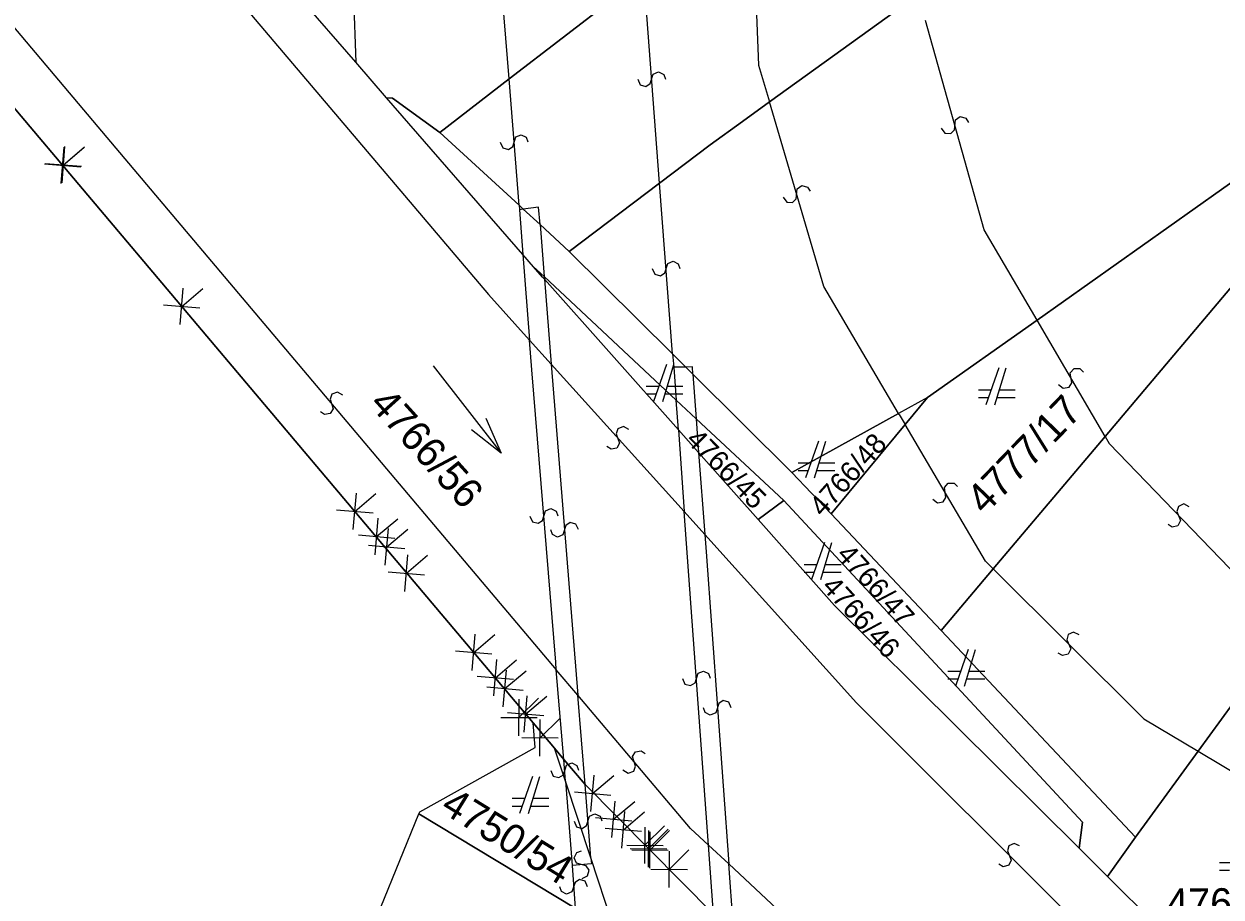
# Model space of a CAD drawing. Extents: x -266179 to -264727, y -1243225 to -1241702.
# Drawn here: x -264942.1 to -264877.2, y -1242452.4 to -1242405.1 of the extents above; entities that cross this region are included whole.
import ezdxf

# ---------------------------------------------------------------- set-up
doc = ezdxf.new("R2010")
doc.units = 0
for name, color, linetype in [('Vrstva 1', 7, 'Continuous'), ('Vrstva 2', 7, 'Continuous'), ('Vrstva 21', 7, 'Continuous')]:
    doc.layers.add(name, color=color, linetype=linetype)

msp = doc.modelspace()

# ---------------------------------------------------------------- linework, layer by layer
at = {"layer": 'Vrstva 1'}
for p, q in [((-264924.13, -1242407.19), (-264932.58, -1242397.47)), ((-264924.43, -1242398.84), (-264924.13, -1242407.19)), ((-264915.82, -1242408.09), (-264908.52, -1242402.47)), ((-264908.52, -1242402.47), (-264915.82, -1242408.09)), ((-264893.32, -1242403.29), (-264901.7, -1242409.34)), ((-264901.7, -1242409.34), (-264893.32, -1242403.29)), ((-264887.19, -1242421.16), (-264864.78, -1242405.3)), ((-264864.78, -1242405.3), (-264887.19, -1242421.16)), ((-264883.5, -1242427.47), (-264864.78, -1242405.3)), ((-264864.78, -1242405.3), (-264883.5, -1242427.47)), ((-264922.46, -1242409.11), (-264924.13, -1242407.19)), ((-264919.58, -1242410.99), (-264915.82, -1242408.09)), ((-264915.82, -1242408.09), (-264919.58, -1242410.99)), ((-264943.25, -1242408.96), (-264914.51, -1242443)), ((-264922.14, -1242409.13), (-264922.46, -1242409.11)), ((-264915.07, -1242417.61), (-264922.46, -1242409.11)), ((-264922.46, -1242409.11), (-264922.14, -1242409.13)), ((-264919.58, -1242410.99), (-264922.14, -1242409.13)), ((-264922.14, -1242409.13), (-264919.58, -1242410.99)), ((-264901.7, -1242409.34), (-264903.17, -1242410.4)), ((-264903.17, -1242410.4), (-264901.7, -1242409.34)), ((-264903.17, -1242410.4), (-264904.92, -1242411.67)), ((-264904.92, -1242411.67), (-264903.17, -1242410.4)), ((-264915.28, -1242414.94), (-264919.58, -1242410.99)), ((-264919.58, -1242410.99), (-264915.28, -1242414.94)), ((-264904.92, -1242411.67), (-264907.66, -1242413.74)), ((-264907.66, -1242413.74), (-264904.92, -1242411.67)), ((-264907.66, -1242413.74), (-264912.56, -1242417.44)), ((-264912.56, -1242417.44), (-264907.66, -1242413.74)), ((-264915.05, -1242415.15), (-264915.28, -1242414.94)), ((-264915.28, -1242414.94), (-264915.05, -1242415.15)), ((-264914.14, -1242415.99), (-264915.05, -1242415.15)), ((-264915.05, -1242415.15), (-264914.14, -1242415.99)), ((-264912.56, -1242417.44), (-264914.14, -1242415.99)), ((-264914.14, -1242415.99), (-264912.56, -1242417.44)), ((-264914.49, -1242418.27), (-264915.07, -1242417.61)), ((-264906.95, -1242423), (-264912.56, -1242417.44)), ((-264912.56, -1242417.44), (-264906.95, -1242423)), ((-264913.91, -1242418.81), (-264914.49, -1242418.27)), ((-264914, -1242418.84), (-264914.49, -1242418.27)), ((-264914.49, -1242418.27), (-264913.91, -1242418.81)), ((-264913.9, -1242418.95), (-264914, -1242418.84)), ((-264906.76, -1242425.5), (-264913.91, -1242418.81)), ((-264913.91, -1242418.81), (-264906.76, -1242425.5)), ((-264906.64, -1242427.11), (-264913.9, -1242418.95)), ((-264893.13, -1242425.36), (-264887.19, -1242421.16)), ((-264887.19, -1242421.16), (-264893.13, -1242425.36)), ((-264906.24, -1242423.71), (-264906.95, -1242423)), ((-264906.95, -1242423), (-264906.24, -1242423.71)), ((-264919.938, -1242423.647), (-264916.242, -1242428.373)), ((-264907.29, -1242423.57), (-264907.99, -1242425.57)), ((-264907.49, -1242425.57), (-264906.89, -1242423.57)), ((-264905.85, -1242424.09), (-264906.24, -1242423.71)), ((-264906.24, -1242423.71), (-264905.85, -1242424.09)), ((-264889.27, -1242423.76), (-264889.97, -1242425.76)), ((-264889.47, -1242425.76), (-264888.87, -1242423.76)), ((-264900.48, -1242429.42), (-264905.85, -1242424.09)), ((-264905.85, -1242424.09), (-264900.48, -1242429.42)), ((-264907.71, -1242424.77), (-264908.39, -1242424.77)), ((-264906.39, -1242424.77), (-264907.25, -1242424.77)), ((-264889.69, -1242424.96), (-264890.37, -1242424.96)), ((-264888.37, -1242424.96), (-264889.23, -1242424.96)), ((-264908.39, -1242425.17), (-264907.85, -1242425.17)), ((-264907.37, -1242425.17), (-264906.39, -1242425.17)), ((-264905.67, -1242426.52), (-264906.76, -1242425.5)), ((-264906.76, -1242425.5), (-264905.67, -1242426.52)), ((-264893.13, -1242425.36), (-264894.7, -1242426.23)), ((-264894.35, -1242426.83), (-264893.13, -1242425.36)), ((-264893.13, -1242425.36), (-264894.35, -1242426.83)), ((-264890.37, -1242425.36), (-264889.83, -1242425.36)), ((-264889.35, -1242425.36), (-264888.37, -1242425.36)), ((-264894.7, -1242426.23), (-264900.48, -1242429.42)), ((-264900.48, -1242429.42), (-264894.7, -1242426.23)), ((-264900.93, -1242430.95), (-264905.67, -1242426.52)), ((-264905.67, -1242426.52), (-264900.93, -1242430.95)), ((-264898.35, -1242431.67), (-264894.35, -1242426.83)), ((-264894.35, -1242426.83), (-264898.35, -1242431.67)), ((-264905.54, -1242428.35), (-264906.64, -1242427.11)), ((-264899.05, -1242427.72), (-264899.75, -1242429.72)), ((-264899.25, -1242429.72), (-264898.65, -1242427.72)), ((-264889.56, -1242434.65), (-264883.5, -1242427.47)), ((-264883.5, -1242427.47), (-264889.56, -1242434.65)), ((-264902.31, -1242431.98), (-264905.54, -1242428.35)), ((-264899.47, -1242428.92), (-264900.15, -1242428.92)), ((-264898.15, -1242428.92), (-264899.01, -1242428.92)), ((-264898.35, -1242431.67), (-264900.48, -1242429.42)), ((-264900.48, -1242429.42), (-264898.35, -1242431.67)), ((-264900.15, -1242429.32), (-264899.61, -1242429.32)), ((-264899.13, -1242429.32), (-264898.15, -1242429.32)), ((-264902.31, -1242431.98), (-264900.93, -1242430.95)), ((-264900.93, -1242430.95), (-264902.31, -1242431.98)), ((-264884.72, -1242448.39), (-264900.93, -1242430.95)), ((-264900.93, -1242430.95), (-264884.72, -1242448.39)), ((-264898.17, -1242436.63), (-264902.31, -1242431.98)), ((-264892.39, -1242438), (-264898.35, -1242431.67)), ((-264898.35, -1242431.67), (-264892.39, -1242438)), ((-264898.72, -1242433.23), (-264899.42, -1242435.23)), ((-264898.92, -1242435.23), (-264898.32, -1242433.23)), ((-264899.14, -1242434.43), (-264899.82, -1242434.43)), ((-264899.82, -1242434.83), (-264899.28, -1242434.83)), ((-264898.8, -1242434.83), (-264897.82, -1242434.83)), ((-264897.82, -1242434.43), (-264898.68, -1242434.43)), ((-264892.39, -1242438), (-264889.56, -1242434.65)), ((-264889.56, -1242434.65), (-264892.39, -1242438)), ((-264884.9, -1242449.8), (-264898.17, -1242436.63)), ((-264881.85, -1242449.19), (-264892.39, -1242438)), ((-264892.39, -1242438), (-264881.85, -1242449.19)), ((-264890.92, -1242439.02), (-264891.62, -1242441.02)), ((-264891.12, -1242441.02), (-264890.52, -1242439.02)), ((-264891.34, -1242440.22), (-264892.02, -1242440.22)), ((-264892.02, -1242440.62), (-264891.48, -1242440.62)), ((-264891, -1242440.62), (-264890.02, -1242440.62)), ((-264890.02, -1242440.22), (-264890.88, -1242440.22)), ((-264876.55, -1242441.94), (-264878.45, -1242444.54)), ((-264878.45, -1242444.54), (-264876.55, -1242441.94)), ((-264914.51, -1242443), (-264913.35, -1242444.38)), ((-264914.41, -1242444.33), (-264914.51, -1242443)), ((-264920.67, -1242447.82), (-264914.41, -1242444.33)), ((-264912.76, -1242446.17), (-264913.35, -1242444.38)), ((-264913.35, -1242444.38), (-264912.85, -1242444.98)), ((-264878.45, -1242444.54), (-264881.85, -1242449.19)), ((-264881.85, -1242449.19), (-264878.45, -1242444.54)), ((-264912.85, -1242444.98), (-264911.7, -1242446.34)), ((-264914.56, -1242445.91), (-264915.26, -1242447.91)), ((-264914.76, -1242447.91), (-264914.16, -1242445.91)), ((-264911.39, -1242450.32), (-264912.76, -1242446.17)), ((-264911.7, -1242446.34), (-264904.74, -1242453.38)), ((-264914.98, -1242447.11), (-264915.66, -1242447.11)), ((-264913.66, -1242447.11), (-264914.52, -1242447.11)), ((-264920.72, -1242447.94), (-264920.67, -1242447.82)), ((-264915.66, -1242447.51), (-264915.12, -1242447.51)), ((-264914.64, -1242447.51), (-264913.66, -1242447.51)), ((-264922.78, -1242452.99), (-264920.72, -1242447.94)), ((-264912.24, -1242453.04), (-264920.72, -1242447.94)), ((-264920.72, -1242447.94), (-264912.24, -1242453.04)), ((-264884.9, -1242449.8), (-264884.72, -1242448.39)), ((-264884.72, -1242448.39), (-264884.9, -1242449.8)), ((-264883.36, -1242451.33), (-264884.9, -1242449.8)), ((-264883.36, -1242451.33), (-264881.85, -1242449.19)), ((-264881.85, -1242449.19), (-264883.36, -1242451.33)), ((-264910.05, -1242454.36), (-264911.39, -1242450.32)), ((-264876.62, -1242450.58), (-264877.3, -1242450.58)), ((-264877.3, -1242450.98), (-264876.76, -1242450.98)), ((-264880.33, -1242454.34), (-264883.36, -1242451.33))]:
    msp.add_line(p, q, dxfattribs=at)
msp.add_lwpolyline([(-264917.08, -1242426.49), (-264916.242, -1242428.373), (-264917.868, -1242427.106)], dxfattribs=at)
at = {"layer": 'Vrstva 2'}
for p, q in [((-264948.89, -1242382.11), (-264916.94, -1242419.78)), ((-264956.29, -1242389.17), (-264937.64, -1242411.26)), ((-264915.82, -1242408.09), (-264917.01, -1242393.04)), ((-264902.67, -1242397.96), (-264902.29, -1242407.35)), ((-264907.66, -1242413.74), (-264908.52, -1242402.47)), ((-264890.05, -1242416.28), (-264893.24, -1242404.92)), ((-264902.29, -1242407.35), (-264901.7, -1242409.34)), ((-264915.28, -1242414.94), (-264915.82, -1242408.09)), ((-264898.75, -1242419.35), (-264901.7, -1242409.34)), ((-264937.64, -1242411.26), (-264913.26, -1242440.12)), ((-264906.95, -1242423), (-264907.66, -1242413.74)), ((-264915.28, -1242414.94), (-264915.26, -1242415.18)), ((-264915.05, -1242415.15), (-264915.26, -1242415.18)), ((-264915.26, -1242415.18), (-264915.07, -1242417.61)), ((-264914.22, -1242415.05), (-264915.05, -1242415.15)), ((-264914.14, -1242415.99), (-264914.22, -1242415.05)), ((-264914.14, -1242415.99), (-264913.91, -1242418.81)), ((-264887.19, -1242421.16), (-264890.05, -1242416.28)), ((-264915.07, -1242417.61), (-264914.71, -1242422.26)), ((-264913.91, -1242418.81), (-264913.9, -1242418.95)), ((-264913.9, -1242418.95), (-264913.53, -1242423.56)), ((-264916.94, -1242419.78), (-264914.71, -1242422.26)), ((-264894.7, -1242426.23), (-264898.75, -1242419.35)), ((-264883.5, -1242427.47), (-264887.19, -1242421.16)), ((-264914.58, -1242423.86), (-264914.71, -1242422.26)), ((-264914.71, -1242422.26), (-264913.53, -1242423.56)), ((-264906.95, -1242423), (-264906.89, -1242423.72)), ((-264913.53, -1242423.56), (-264912.09, -1242441.5)), ((-264913.53, -1242423.56), (-264906.32, -1242431.55)), ((-264906.24, -1242423.71), (-264906.89, -1242423.72)), ((-264906.89, -1242423.72), (-264906.76, -1242425.5)), ((-264905.88, -1242423.7), (-264906.24, -1242423.71)), ((-264905.85, -1242424.09), (-264905.88, -1242423.7)), ((-264913.29, -1242439.71), (-264914.58, -1242423.86)), ((-264905.85, -1242424.09), (-264905.67, -1242426.52)), ((-264906.64, -1242427.11), (-264906.76, -1242425.5)), ((-264894.67, -1242426.28), (-264894.7, -1242426.23)), ((-264894.67, -1242426.28), (-264894.35, -1242426.83)), ((-264905.67, -1242426.52), (-264905.54, -1242428.35)), ((-264889.99, -1242434.23), (-264894.35, -1242426.83)), ((-264906.64, -1242427.11), (-264906.32, -1242431.55)), ((-264883.5, -1242427.47), (-264883.28, -1242427.85)), ((-264905.54, -1242428.35), (-264905.21, -1242432.79)), ((-264883.28, -1242427.85), (-264875.74, -1242435.68)), ((-264905.01, -1242449.63), (-264906.32, -1242431.55)), ((-264906.32, -1242431.55), (-264905.21, -1242432.79)), ((-264905.21, -1242432.79), (-264905.14, -1242433.72)), ((-264905.21, -1242432.79), (-264896.98, -1242441.91)), ((-264905.14, -1242433.72), (-264903.91, -1242450.65)), ((-264889.56, -1242434.65), (-264889.99, -1242434.23)), ((-264889.56, -1242434.65), (-264881.39, -1242442.79)), ((-264913.26, -1242440.12), (-264913.29, -1242439.71)), ((-264912.85, -1242444.98), (-264913.26, -1242440.12)), ((-264912.09, -1242441.5), (-264913.26, -1242440.12)), ((-264911.7, -1242446.34), (-264912.09, -1242441.5)), ((-264905.99, -1242448.72), (-264912.09, -1242441.5)), ((-264896.98, -1242441.91), (-264880.42, -1242458.43)), ((-264881.39, -1242442.79), (-264878.45, -1242444.54)), ((-264878.45, -1242444.54), (-264872.23, -1242448.24)), ((-264912.76, -1242446.17), (-264912.85, -1242444.98)), ((-264912.76, -1242446.17), (-264912.4, -1242450.74)), ((-264911.39, -1242450.32), (-264911.7, -1242446.34)), ((-264905.01, -1242449.63), (-264905.99, -1242448.72)), ((-264904.74, -1242453.38), (-264905.01, -1242449.63)), ((-264903.91, -1242450.65), (-264905.01, -1242449.63)), ((-264911.39, -1242450.32), (-264911.36, -1242450.64)), ((-264911.36, -1242450.64), (-264912.4, -1242450.74)), ((-264912.4, -1242450.74), (-264912.24, -1242453.04)), ((-264903.63, -1242454.51), (-264903.91, -1242450.65)), ((-264880.7, -1242472.22), (-264903.91, -1242450.65))]:
    msp.add_line(p, q, dxfattribs=at)
for points in [[(-264908.842, -1242408.112), (-264908.708, -1242408.413), (-264908.401, -1242408.5), (-264908.162, -1242408.341), (-264908.001, -1242407.827), (-264907.709, -1242407.705), (-264907.428, -1242407.844), (-264907.338, -1242408.098)], [(-264892.381, -1242410.755), (-264892.191, -1242411.024), (-264891.872, -1242411.048), (-264891.669, -1242410.846), (-264891.612, -1242410.31), (-264891.351, -1242410.133), (-264891.047, -1242410.214), (-264890.909, -1242410.445)], [(-264916.302, -1242411.524), (-264916.168, -1242411.824), (-264915.86, -1242411.91), (-264915.622, -1242411.751), (-264915.461, -1242411.237), (-264915.17, -1242411.114), (-264914.888, -1242411.253), (-264914.798, -1242411.506)], [(-264900.959, -1242414.509), (-264900.766, -1242414.775), (-264900.447, -1242414.796), (-264900.246, -1242414.591), (-264900.196, -1242414.055), (-264899.936, -1242413.874), (-264899.632, -1242413.952), (-264899.491, -1242414.181)], [(-264908.057, -1242418.377), (-264907.923, -1242418.678), (-264907.616, -1242418.765), (-264907.377, -1242418.606), (-264907.216, -1242418.092), (-264906.924, -1242417.97), (-264906.643, -1242418.109), (-264906.553, -1242418.363)], [(-264886.018, -1242424.65), (-264885.766, -1242424.863), (-264885.452, -1242424.806), (-264885.307, -1242424.559), (-264885.386, -1242424.026), (-264885.178, -1242423.789), (-264884.864, -1242423.79), (-264884.672, -1242423.98)], [(-264924.845, -1242425.244), (-264925.129, -1242425.078), (-264925.429, -1242425.188), (-264925.53, -1242425.456), (-264925.36, -1242425.967), (-264925.524, -1242426.237), (-264925.834, -1242426.289), (-264926.055, -1242426.136)], [(-264909.335, -1242427.089), (-264909.624, -1242426.933), (-264909.921, -1242427.053), (-264910.012, -1242427.324), (-264909.826, -1242427.829), (-264909.981, -1242428.104), (-264910.289, -1242428.167), (-264910.515, -1242428.021)], [(-264892.842, -1242430.867), (-264892.59, -1242431.079), (-264892.275, -1242431.021), (-264892.131, -1242430.774), (-264892.212, -1242430.242), (-264892.004, -1242430.003), (-264891.691, -1242430.004), (-264891.498, -1242430.193)], [(-264914.687, -1242431.796), (-264914.552, -1242432.096), (-264914.244, -1242432.181), (-264914.006, -1242432.022), (-264913.847, -1242431.507), (-264913.556, -1242431.383), (-264913.274, -1242431.521), (-264913.183, -1242431.774)], [(-264878.935, -1242431.281), (-264879.229, -1242431.134), (-264879.522, -1242431.263), (-264879.605, -1242431.537), (-264879.402, -1242432.036), (-264879.549, -1242432.316), (-264879.854, -1242432.388), (-264880.085, -1242432.249)], [(-264912.058, -1242432.52), (-264912.193, -1242432.22), (-264912.501, -1242432.134), (-264912.739, -1242432.294), (-264912.898, -1242432.808), (-264913.189, -1242432.931), (-264913.471, -1242432.793), (-264913.562, -1242432.54)], [(-264884.91, -1242438.224), (-264885.208, -1242438.083), (-264885.497, -1242438.218), (-264885.574, -1242438.494), (-264885.361, -1242438.988), (-264885.502, -1242439.272), (-264885.806, -1242439.35), (-264886.04, -1242439.216)], [(-264906.417, -1242440.594), (-264906.285, -1242440.895), (-264905.977, -1242440.984), (-264905.738, -1242440.826), (-264905.575, -1242440.313), (-264905.283, -1242440.191), (-264905.002, -1242440.331), (-264904.913, -1242440.586)], [(-264903.773, -1242442.18), (-264903.906, -1242441.879), (-264904.213, -1242441.791), (-264904.452, -1242441.949), (-264904.615, -1242442.462), (-264904.907, -1242442.584), (-264905.188, -1242442.444), (-264905.277, -1242442.19)], [(-264909.645, -1242445.556), (-264909.361, -1242445.722), (-264909.061, -1242445.612), (-264908.96, -1242445.344), (-264909.13, -1242444.833), (-264908.965, -1242444.563), (-264908.656, -1242444.511), (-264908.435, -1242444.664)], [(-264913.557, -1242445.581), (-264913.424, -1242445.882), (-264913.116, -1242445.969), (-264912.877, -1242445.811), (-264912.716, -1242445.297), (-264912.424, -1242445.175), (-264912.143, -1242445.315), (-264912.053, -1242445.569)], [(-264912.297, -1242448.339), (-264912.163, -1242448.639), (-264911.855, -1242448.725), (-264911.617, -1242448.566), (-264911.456, -1242448.052), (-264911.165, -1242447.929), (-264910.883, -1242448.068), (-264910.793, -1242448.321)], [(-264888.135, -1242449.674), (-264888.432, -1242449.533), (-264888.722, -1242449.668), (-264888.799, -1242449.944), (-264888.587, -1242450.439), (-264888.728, -1242450.722), (-264889.032, -1242450.8), (-264889.265, -1242450.666)], [(-264911.858, -1242451.441), (-264911.56, -1242451.302), (-264911.479, -1242450.993), (-264911.642, -1242450.758), (-264912.159, -1242450.606), (-264912.287, -1242450.317), (-264912.154, -1242450.033), (-264911.902, -1242449.939)], [(-264911.568, -1242451.888), (-264911.7, -1242451.586), (-264912.007, -1242451.497), (-264912.246, -1242451.654), (-264912.411, -1242452.167), (-264912.703, -1242452.288), (-264912.984, -1242452.147), (-264913.072, -1242451.892)]]:
    msp.add_lwpolyline(points, dxfattribs=at)
at = {"layer": 'Vrstva 21'}
for p, q in [((-264943.25, -1242408.96), (-264914.51, -1242443)), ((-264914.51, -1242443), (-264943.25, -1242408.96)), ((-264940.108, -1242413.767), (-264939.941, -1242411.794)), ((-264940.063, -1242413.731), (-264939.916, -1242411.757)), ((-264940.025, -1242412.781), (-264938.878, -1242411.813)), ((-264939.989, -1242412.744), (-264938.853, -1242411.765)), ((-264941.011, -1242412.697), (-264939.038, -1242412.864)), ((-264940.977, -1242412.671), (-264939.002, -1242412.818)), ((-264933.656, -1242421.408), (-264933.49, -1242419.435)), ((-264933.573, -1242420.421), (-264932.427, -1242419.453)), ((-264934.56, -1242420.338), (-264932.587, -1242420.504)), ((-264924.27, -1242432.525), (-264924.104, -1242430.552)), ((-264924.187, -1242431.539), (-264923.041, -1242430.571)), ((-264925.173, -1242431.456), (-264923.2, -1242431.622)), ((-264923.088, -1242433.885), (-264922.917, -1242431.912)), ((-264923.003, -1242432.898), (-264921.855, -1242431.933)), ((-264923.989, -1242432.813), (-264922.016, -1242432.984)), ((-264922.544, -1242434.444), (-264922.365, -1242432.472)), ((-264922.455, -1242433.458), (-264921.303, -1242432.497)), ((-264923.44, -1242433.369), (-264921.469, -1242433.547)), ((-264921.469, -1242435.873), (-264921.304, -1242433.9)), ((-264921.386, -1242434.887), (-264920.241, -1242433.918)), ((-264922.373, -1242434.805), (-264920.4, -1242434.969)), ((-264917.819, -1242440.166), (-264917.652, -1242438.193)), ((-264917.735, -1242439.179), (-264916.589, -1242438.212)), ((-264918.722, -1242439.096), (-264916.749, -1242439.263)), ((-264916.652, -1242441.538), (-264916.481, -1242439.566)), ((-264916.566, -1242440.552), (-264915.418, -1242439.586)), ((-264917.553, -1242440.467), (-264915.58, -1242440.637)), ((-264916.138, -1242442.123), (-264915.96, -1242440.151)), ((-264916.049, -1242441.137), (-264914.897, -1242440.177)), ((-264917.035, -1242441.048), (-264915.063, -1242441.227)), ((-264915.29, -1242443.701), (-264915.278, -1242441.721)), ((-264915.284, -1242442.711), (-264914.217, -1242441.657)), ((-264915.01, -1242443.508), (-264914.845, -1242441.535)), ((-264914.927, -1242442.521), (-264913.782, -1242441.552)), ((-264915.914, -1242442.439), (-264913.941, -1242442.603)), ((-264916.274, -1242442.705), (-264914.294, -1242442.717)), ((-264914.51, -1242443), (-264913.35, -1242444.38)), ((-264913.35, -1242444.38), (-264914.51, -1242443)), ((-264914.15, -1242444.798), (-264914.131, -1242442.818)), ((-264914.141, -1242443.808), (-264913.07, -1242442.757)), ((-264915.13, -1242443.799), (-264913.151, -1242443.817)), ((-264913.35, -1242444.38), (-264912.85, -1242444.98)), ((-264912.85, -1242444.98), (-264913.35, -1242444.38)), ((-264912.85, -1242444.98), (-264911.7, -1242446.34)), ((-264911.7, -1242446.34), (-264912.85, -1242444.98)), ((-264911.379, -1242447.814), (-264911.208, -1242445.842)), ((-264911.294, -1242446.828), (-264910.145, -1242445.863)), ((-264911.7, -1242446.34), (-264904.74, -1242453.38)), ((-264904.74, -1242453.38), (-264911.7, -1242446.34)), ((-264912.28, -1242446.743), (-264910.307, -1242446.913)), ((-264910.24, -1242449.209), (-264910.062, -1242447.237)), ((-264910.151, -1242448.223), (-264908.999, -1242447.262)), ((-264909.705, -1242449.785), (-264909.54, -1242447.812)), ((-264909.623, -1242448.799), (-264908.477, -1242447.83)), ((-264911.137, -1242448.133), (-264909.165, -1242448.312)), ((-264910.609, -1242448.717), (-264908.636, -1242448.881)), ((-264908.456, -1242450.628), (-264908.446, -1242448.648)), ((-264908.451, -1242449.638), (-264907.385, -1242448.583)), ((-264908.263, -1242450.816), (-264908.251, -1242448.836)), ((-264908.257, -1242449.826), (-264907.19, -1242448.772)), ((-264908.189, -1242450.884), (-264908.177, -1242448.904)), ((-264908.183, -1242449.894), (-264907.116, -1242448.84)), ((-264909.441, -1242449.633), (-264907.461, -1242449.643)), ((-264909.247, -1242449.82), (-264907.267, -1242449.832)), ((-264909.173, -1242449.888), (-264907.193, -1242449.9)), ((-264907.144, -1242451.934), (-264907.126, -1242449.954)), ((-264907.135, -1242450.944), (-264906.064, -1242449.893)), ((-264908.125, -1242450.935), (-264906.145, -1242450.953))]:
    msp.add_line(p, q, dxfattribs=at)

# ---------------------------------------------------------------- texts
at = {"layer": 'Vrstva 1'}
for s, height, rotation, p in [('4766/56', 1.6, 312.03281, (-264923.462, -1242425.755)), ('4777/17', 1.6, 46.06581, (-264890.015, -1242431.773)), ('4766/45', 1.1, 314.61113, (-264906.288, -1242427.715)), ('4766/48', 1.1, 48.18575, (-264898.815, -1242431.884)), ('4766/47', 1.1, 311.80363, (-264898.114, -1242433.922)), ('4766/46', 1.1, 312.31929, (-264898.921, -1242435.658)), ('4750/54', 1.6, 328.36211, (-264919.611, -1242447.782)), ('4766/49', 1.6, 0.17189, (-264880.181, -1242453.575))]:
    msp.add_text(s, height=height, rotation=rotation, dxfattribs=at).set_placement(p)

doc.saveas('drawing.dxf')
